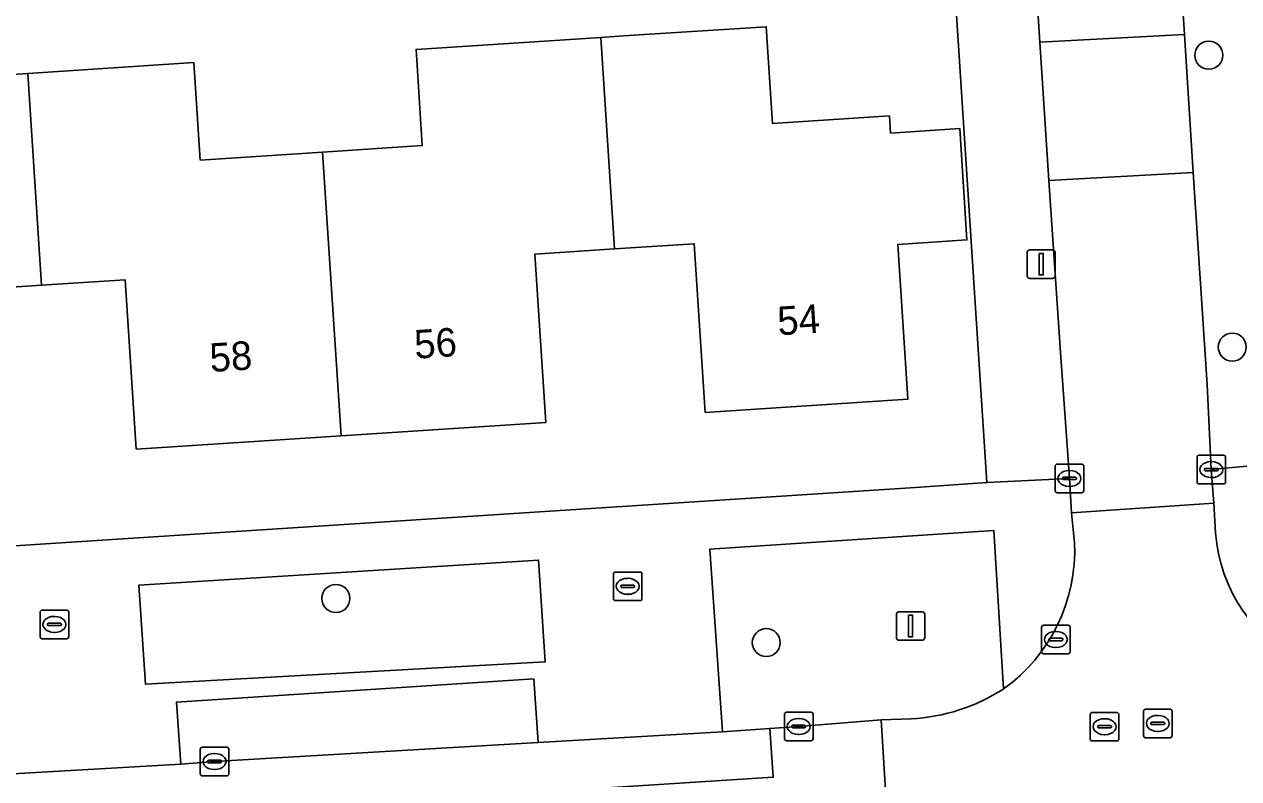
# Model space of a CAD drawing. Extents: x 159680 to 160786, y 387323 to 388340.
# Drawn here: x 160312.14 to 160354.58, y 388032.41 to 388058.78 of the extents above; entities that cross this region are included whole.
import ezdxf

# ---------------------------------------------------------------- set-up
doc = ezdxf.new("R2010")
doc.units = 0
for name, color, linetype in [('IMGEO_Boom', 7, 'Continuous'), ('IMGEO_Erf', 7, 'Continuous'), ('IMGEO_Groenvoorziening', 7, 'Continuous'), ('IMGEO_Hek', 7, 'Continuous'), ('IMGEO_Kolk', 7, 'Continuous'), ('IMGEO_Lichtmast', 7, 'Continuous'), ('IMGEO_Pand', 7, 'Continuous'), ('IMGEO_Pand_nummerreeks', 7, 'Continuous'), ('IMGEO_Parkeervlak_open', 7, 'Continuous'), ('IMGEO_Rijbaan_lokaal_gesloten', 7, 'Continuous'), ('IMGEO_Rijbaan_lokaal_open', 7, 'Continuous'), ('IMGEO_Rioolput', 7, 'Continuous'), ('IMGEO_Voetpad_open', 7, 'Continuous')]:
    doc.layers.add(name, color=color, linetype=linetype)

msp = doc.modelspace()

# ---------------------------------------------------------------- linework, layer by layer
at = {"layer": 'IMGEO_Boom'}
for centre in [(160353.539, 388057.702), (160354.359, 388047.496), (160323.027, 388038.71), (160338.072, 388037.168)]:
    msp.add_circle(centre, 0.489, dxfattribs=at)
at = {"layer": 'IMGEO_Erf'}
for points in [[(160263.044, 388037.396), (160343.46, 388042.602), (160345.786, 388042.758), (160345.247, 388051.01), (160344.051, 388069.366)], [(160305.785, 388056.646), (160312.26, 388057.067), (160318.063, 388057.445), (160318.285, 388054.036), (160322.563, 388054.314), (160326.049, 388054.541), (160325.831, 388057.903), (160332.292, 388058.323), (160333.079, 388058.374), (160338.068, 388058.699), (160338.288, 388055.317), (160342.375, 388055.582), (160342.414, 388054.977), (160344.842, 388055.135), (160345.083, 388051.242), (160342.667, 388051.085), (160343.019, 388045.676), (160335.937, 388045.216), (160335.554, 388051.11), (160332.77, 388050.929), (160329.983, 388050.748), (160330.366, 388044.86), (160323.208, 388044.395), (160316.052, 388043.93), (160315.668, 388049.847), (160312.74, 388049.657), (160309.808, 388049.466)]]:
    msp.add_lwpolyline(points, dxfattribs=at)
at = {"layer": 'IMGEO_Groenvoorziening'}
for points in [[(160346.029, 388041.088), (160336.098, 388040.433), (160336.541, 388034.05), (160338.195, 388034.165), (160339.206, 388034.235), (160342.087, 388034.465), (160343.132, 388034.504)], [(160346.365, 388035.545), (160346.029, 388041.088)]]:
    msp.add_lwpolyline(points, dxfattribs=at)
msp.add_lwpolyline([(160330.114, 388040.051), (160316.139, 388039.174), (160316.37, 388035.709), (160330.346, 388036.5)], close=True, dxfattribs=at)
msp.add_arc((160342.791, 388041.103), 6.608, 272.9568, 302.7395, dxfattribs=at)
at = {"layer": 'IMGEO_Hek'}
msp.add_lwpolyline([(160345.247, 388051.01), (160344.051, 388069.366)], dxfattribs=at)
at = {"layer": 'IMGEO_Kolk'}
for p, q in [((160348.167, 388042.48), (160348.167, 388043.332)), ((160348.242, 388043.406), (160349.094, 388043.406)), ((160349.168, 388043.332), (160349.168, 388042.48)), ((160353.127, 388042.788), (160353.127, 388043.64)), ((160353.202, 388043.714), (160354.054, 388043.714)), ((160353.615, 388043.494), (160353.64, 388043.494)), ((160354.128, 388043.64), (160354.128, 388042.788)), ((160348.426, 388042.9), (160348.426, 388042.912)), ((160348.469, 388042.949), (160348.867, 388042.949)), ((160348.655, 388043.186), (160348.68, 388043.186)), ((160348.91, 388042.912), (160348.91, 388042.9)), ((160353.386, 388043.208), (160353.386, 388043.22)), ((160353.824, 388043.171), (160353.426, 388043.171)), ((160353.429, 388043.257), (160353.827, 388043.257)), ((160353.638, 388042.934), (160353.613, 388042.934)), ((160353.87, 388043.22), (160353.87, 388043.208)), ((160348.864, 388042.863), (160348.466, 388042.863)), ((160348.678, 388042.626), (160348.653, 388042.626)), ((160354.054, 388042.714), (160353.202, 388042.714)), ((160349.094, 388042.406), (160348.242, 388042.406)), ((160332.726, 388038.708), (160332.726, 388039.56)), ((160332.801, 388039.634), (160333.653, 388039.634)), ((160333.727, 388039.56), (160333.727, 388038.708)), ((160332.985, 388039.128), (160332.985, 388039.14)), ((160333.423, 388039.091), (160333.025, 388039.091)), ((160333.028, 388039.177), (160333.426, 388039.177)), ((160333.214, 388039.414), (160333.239, 388039.414)), ((160333.469, 388039.14), (160333.469, 388039.128)), ((160333.237, 388038.854), (160333.212, 388038.854)), ((160312.689, 388037.378), (160312.689, 388038.23)), ((160312.764, 388038.304), (160313.616, 388038.304)), ((160313.69, 388038.23), (160313.69, 388037.378)), ((160333.653, 388038.634), (160332.801, 388038.634)), ((160312.948, 388037.798), (160312.948, 388037.81)), ((160312.991, 388037.847), (160313.389, 388037.847)), ((160313.177, 388038.084), (160313.202, 388038.084)), ((160313.432, 388037.81), (160313.432, 388037.798)), ((160313.386, 388037.761), (160312.988, 388037.761)), ((160313.2, 388037.524), (160313.175, 388037.524)), ((160347.693, 388036.85), (160347.693, 388037.702)), ((160347.768, 388037.776), (160348.62, 388037.776)), ((160348.181, 388037.556), (160348.206, 388037.556)), ((160348.694, 388037.702), (160348.694, 388036.85)), ((160313.616, 388037.304), (160312.764, 388037.304)), ((160347.952, 388037.27), (160347.952, 388037.282)), ((160348.39, 388037.233), (160347.992, 388037.233)), ((160347.995, 388037.319), (160348.393, 388037.319)), ((160348.204, 388036.996), (160348.179, 388036.996)), ((160348.436, 388037.282), (160348.436, 388037.27)), ((160348.62, 388036.776), (160347.768, 388036.776)), ((160338.705, 388033.809), (160338.705, 388034.661)), ((160338.78, 388034.735), (160339.632, 388034.735)), ((160339.193, 388034.515), (160339.218, 388034.515)), ((160339.706, 388034.661), (160339.706, 388033.809)), ((160338.964, 388034.229), (160338.964, 388034.241)), ((160339.402, 388034.192), (160339.004, 388034.192)), ((160339.007, 388034.278), (160339.405, 388034.278)), ((160339.448, 388034.241), (160339.448, 388034.229)), ((160339.632, 388033.735), (160338.78, 388033.735)), ((160339.216, 388033.955), (160339.191, 388033.955)), ((160318.286, 388032.583), (160318.286, 388033.435)), ((160318.361, 388033.509), (160319.213, 388033.509)), ((160318.774, 388033.289), (160318.799, 388033.289)), ((160319.287, 388033.435), (160319.287, 388032.583)), ((160318.545, 388033.003), (160318.545, 388033.015)), ((160318.983, 388032.966), (160318.585, 388032.966)), ((160318.588, 388033.052), (160318.986, 388033.052)), ((160318.797, 388032.729), (160318.772, 388032.729)), ((160319.029, 388033.015), (160319.029, 388033.003)), ((160319.213, 388032.509), (160318.361, 388032.509))]:
    msp.add_line(p, q, dxfattribs=at)
for points in [[(160348.167, 388042.48), (160348.167, 388043.332)], [(160348.242, 388043.406), (160349.094, 388043.406)], [(160349.168, 388043.332), (160349.168, 388042.48)], [(160353.127, 388042.788), (160353.127, 388043.64)], [(160353.202, 388043.714), (160354.054, 388043.714)], [(160354.128, 388043.64), (160354.128, 388042.788)], [(160354.054, 388042.714), (160353.202, 388042.714)], [(160349.094, 388042.406), (160348.242, 388042.406)], [(160332.726, 388038.708), (160332.726, 388039.56)], [(160332.801, 388039.634), (160333.653, 388039.634)], [(160333.727, 388039.56), (160333.727, 388038.708)], [(160312.689, 388037.378), (160312.689, 388038.23)], [(160312.764, 388038.304), (160313.616, 388038.304)], [(160313.69, 388038.23), (160313.69, 388037.378)], [(160333.653, 388038.634), (160332.801, 388038.634)], [(160347.693, 388036.85), (160347.693, 388037.702)], [(160347.768, 388037.776), (160348.62, 388037.776)], [(160348.694, 388037.702), (160348.694, 388036.85)], [(160313.616, 388037.304), (160312.764, 388037.304)], [(160348.62, 388036.776), (160347.768, 388036.776)], [(160338.705, 388033.809), (160338.705, 388034.661)], [(160338.78, 388034.735), (160339.632, 388034.735)], [(160339.706, 388034.661), (160339.706, 388033.809)], [(160339.632, 388033.735), (160338.78, 388033.735)], [(160318.286, 388032.583), (160318.286, 388033.435)], [(160318.361, 388033.509), (160319.213, 388033.509)], [(160319.287, 388033.435), (160319.287, 388032.583)], [(160319.213, 388032.509), (160318.361, 388032.509)]]:
    msp.add_lwpolyline(points, dxfattribs=at)
for centre, radius, start, end in [((160348.244, 388043.33), 0.0765, 91.552, 178.448), ((160348.244, 388043.33), 0.0765, 91.552, 178.448), ((160349.092, 388043.33), 0.0765, 1.552, 88.448), ((160349.092, 388043.33), 0.0765, 1.552, 88.448), ((160353.204, 388043.638), 0.0765, 91.552, 178.448), ((160353.204, 388043.638), 0.0765, 91.552, 178.448), ((160354.052, 388043.638), 0.0765, 1.552, 88.448), ((160354.052, 388043.638), 0.0765, 1.552, 88.448), ((160348.466, 388042.909), 0.0403, 85.8775, 175.7526), ((160348.463, 388042.899), 0.0366, 178.938, 274.7102), ((160348.867, 388042.906), 0.043, 264.8664, 352.4533), ((160348.871, 388042.911), 0.0386, 1.7309, 96.639), ((160353.426, 388043.217), 0.0403, 85.8775, 175.7526), ((160353.423, 388043.207), 0.0366, 178.938, 274.7102), ((160353.827, 388043.214), 0.043, 264.8664, 352.4533), ((160353.831, 388043.219), 0.0386, 1.7309, 96.639), ((160348.244, 388042.482), 0.0765, 181.552, 268.448), ((160348.244, 388042.482), 0.0765, 181.552, 268.448), ((160349.092, 388042.482), 0.0765, 271.552, 358.448), ((160349.092, 388042.482), 0.0765, 271.552, 358.448), ((160353.204, 388042.79), 0.0765, 181.552, 268.448), ((160353.204, 388042.79), 0.0765, 181.552, 268.448), ((160354.052, 388042.79), 0.0765, 271.552, 358.448), ((160354.052, 388042.79), 0.0765, 271.552, 358.448), ((160332.803, 388039.558), 0.0765, 91.552, 178.448), ((160332.803, 388039.558), 0.0765, 91.552, 178.448), ((160333.651, 388039.558), 0.0765, 1.552, 88.448), ((160333.651, 388039.558), 0.0765, 1.552, 88.448), ((160333.025, 388039.137), 0.0403, 85.8775, 175.7526), ((160333.022, 388039.127), 0.0366, 178.938, 274.7102), ((160333.426, 388039.134), 0.043, 264.8664, 352.4533), ((160333.43, 388039.139), 0.0386, 1.7309, 96.639), ((160332.803, 388038.71), 0.0765, 181.552, 268.448), ((160332.803, 388038.71), 0.0765, 181.552, 268.448), ((160333.651, 388038.71), 0.0765, 271.552, 358.448), ((160333.651, 388038.71), 0.0765, 271.552, 358.448), ((160312.766, 388038.228), 0.0765, 91.552, 178.448), ((160312.766, 388038.228), 0.0765, 91.552, 178.448), ((160313.614, 388038.228), 0.0765, 1.552, 88.448), ((160313.614, 388038.228), 0.0765, 1.552, 88.448), ((160312.988, 388037.807), 0.0403, 85.8775, 175.7526), ((160312.985, 388037.797), 0.0366, 178.938, 274.7102), ((160313.389, 388037.804), 0.043, 264.8664, 352.4533), ((160313.393, 388037.809), 0.0386, 1.7309, 96.639), ((160312.766, 388037.38), 0.0765, 181.552, 268.448), ((160312.766, 388037.38), 0.0765, 181.552, 268.448), ((160313.614, 388037.38), 0.0765, 271.552, 358.448), ((160313.614, 388037.38), 0.0765, 271.552, 358.448), ((160347.77, 388037.7), 0.0765, 91.552, 178.448), ((160347.77, 388037.7), 0.0765, 91.552, 178.448), ((160348.618, 388037.7), 0.0765, 1.552, 88.448), ((160348.618, 388037.7), 0.0765, 1.552, 88.448), ((160347.992, 388037.279), 0.0403, 85.8775, 175.7526), ((160347.989, 388037.269), 0.0366, 178.938, 274.7102), ((160348.393, 388037.276), 0.043, 264.8664, 352.4533), ((160348.397, 388037.281), 0.0386, 1.7309, 96.639), ((160347.77, 388036.852), 0.0765, 181.552, 268.448), ((160347.77, 388036.852), 0.0765, 181.552, 268.448), ((160348.618, 388036.852), 0.0765, 271.552, 358.448), ((160348.618, 388036.852), 0.0765, 271.552, 358.448), ((160338.782, 388034.659), 0.0765, 91.552, 178.448), ((160338.782, 388034.659), 0.0765, 91.552, 178.448), ((160339.63, 388034.659), 0.0765, 1.552, 88.448), ((160339.63, 388034.659), 0.0765, 1.552, 88.448), ((160339.004, 388034.238), 0.0403, 85.8775, 175.7526), ((160339.001, 388034.228), 0.0366, 178.938, 274.7102), ((160339.405, 388034.235), 0.043, 264.8664, 352.4533), ((160339.409, 388034.24), 0.0386, 1.7309, 96.639), ((160338.782, 388033.811), 0.0765, 181.552, 268.448), ((160338.782, 388033.811), 0.0765, 181.552, 268.448), ((160339.63, 388033.811), 0.0765, 271.552, 358.448), ((160339.63, 388033.811), 0.0765, 271.552, 358.448), ((160318.363, 388033.433), 0.0765, 91.552, 178.448), ((160318.363, 388033.433), 0.0765, 91.552, 178.448), ((160319.211, 388033.433), 0.0765, 1.552, 88.448), ((160319.211, 388033.433), 0.0765, 1.552, 88.448), ((160318.585, 388033.012), 0.0403, 85.8775, 175.7526), ((160318.582, 388033.002), 0.0366, 178.938, 274.7102), ((160318.986, 388033.009), 0.043, 264.8664, 352.4533), ((160318.99, 388033.014), 0.0386, 1.7309, 96.639), ((160318.363, 388032.585), 0.0765, 181.552, 268.448), ((160318.363, 388032.585), 0.0765, 181.552, 268.448), ((160319.211, 388032.585), 0.0765, 271.552, 358.448), ((160319.211, 388032.585), 0.0765, 271.552, 358.448)]:
    msp.add_arc(centre, radius, start, end, dxfattribs=at)
for centre, major_axis, ratio, start_param, end_param in [((160353.614, 388043.214), (-0.387, 0.002), 0.722429, 4.712389, 7.853982), ((160353.639, 388043.214), (-0.39, 0.002), 0.717154, 1.570796, 4.712389), ((160348.654, 388042.906), (-0.387, 0.002), 0.722429, 4.712389, 7.853982), ((160348.679, 388042.906), (-0.39, 0.002), 0.717154, 1.570796, 4.712389), ((160333.213, 388039.134), (-0.387, 0.002), 0.722429, 4.712389, 7.853982), ((160333.238, 388039.134), (-0.39, 0.002), 0.717154, 1.570796, 4.712389), ((160313.176, 388037.804), (-0.387, 0.002), 0.722429, 4.712389, 7.853982), ((160313.201, 388037.804), (-0.39, 0.002), 0.717154, 1.570796, 4.712389), ((160348.18, 388037.276), (-0.387, 0.002), 0.722429, 4.712389, 7.853982), ((160348.205, 388037.276), (-0.39, 0.002), 0.717154, 1.570796, 4.712389), ((160339.192, 388034.235), (-0.387, 0.002), 0.722429, 4.712389, 7.853982), ((160339.217, 388034.235), (-0.39, 0.002), 0.717154, 1.570796, 4.712389), ((160318.773, 388033.009), (-0.387, 0.002), 0.722429, 4.712389, 7.853982), ((160318.798, 388033.009), (-0.39, 0.002), 0.717154, 1.570796, 4.712389)]:
    msp.add_ellipse(centre, major_axis=major_axis, ratio=ratio, start_param=start_param, end_param=end_param, dxfattribs=at)
at = {"layer": 'IMGEO_Lichtmast'}
for p, q in [((160347.185, 388049.997), (160347.185, 388050.797)), ((160347.185, 388050.797), (160347.185, 388049.997)), ((160347.285, 388050.897), (160348.075, 388050.897)), ((160348.075, 388050.897), (160347.285, 388050.897)), ((160348.175, 388050.797), (160348.175, 388049.997)), ((160348.175, 388049.997), (160348.175, 388050.797)), ((160348.075, 388049.897), (160347.285, 388049.897)), ((160347.285, 388049.897), (160348.075, 388049.897)), ((160342.718, 388038.247), (160343.508, 388038.247)), ((160343.508, 388038.247), (160342.718, 388038.247)), ((160342.618, 388037.347), (160342.618, 388038.147)), ((160342.618, 388038.147), (160342.618, 388037.347)), ((160343.608, 388038.147), (160343.608, 388037.347)), ((160343.608, 388037.347), (160343.608, 388038.147)), ((160343.508, 388037.247), (160342.718, 388037.247)), ((160342.718, 388037.247), (160343.508, 388037.247))]:
    msp.add_line(p, q, dxfattribs=at)
for points in [[(160347.605, 388050.772), (160347.755, 388050.772), (160347.755, 388050.022), (160347.605, 388050.022), (160347.605, 388050.772)], [(160343.038, 388038.122), (160343.188, 388038.122), (160343.188, 388037.372), (160343.038, 388037.372), (160343.038, 388038.122)]]:
    msp.add_lwpolyline(points, dxfattribs=at)
for centre, start, end in [((160347.285, 388050.797), 90, 180), ((160347.285, 388050.797), 90, 180), ((160348.075, 388050.797), 0, 90), ((160348.075, 388050.797), 360, 90), ((160347.285, 388049.997), 180, 270), ((160347.285, 388049.997), 180, 270), ((160348.075, 388049.997), 270, 0), ((160348.075, 388049.997), 270, 0), ((160342.718, 388038.147), 90, 180), ((160342.718, 388038.147), 90, 180), ((160343.508, 388038.147), 0, 90), ((160343.508, 388038.147), 360, 90), ((160342.718, 388037.347), 180, 270), ((160342.718, 388037.347), 180, 270), ((160343.508, 388037.347), 270, 0), ((160343.508, 388037.347), 270, 0)]:
    msp.add_arc(centre, 0.1, start, end, dxfattribs=at)
at = {"layer": 'IMGEO_Pand'}
for points in [[(160344.842, 388055.135), (160342.414, 388054.977), (160342.375, 388055.582), (160338.288, 388055.317), (160338.068, 388058.699), (160333.079, 388058.374), (160332.292, 388058.323), (160332.77, 388050.929), (160335.554, 388051.11), (160335.937, 388045.216), (160343.019, 388045.676), (160342.667, 388051.085), (160345.083, 388051.242)], [(160323.208, 388044.395), (160330.366, 388044.86), (160329.983, 388050.748), (160332.77, 388050.929), (160332.292, 388058.323), (160325.831, 388057.903), (160326.049, 388054.541), (160322.563, 388054.314)], [(160322.563, 388054.314), (160318.285, 388054.036), (160318.063, 388057.445), (160312.26, 388057.067), (160312.74, 388049.657), (160315.668, 388049.847), (160316.052, 388043.93), (160323.208, 388044.395)], [(160303.112, 388043.119), (160310.191, 388043.579), (160309.808, 388049.466), (160312.74, 388049.657), (160312.26, 388057.067), (160305.785, 388056.646), (160306.005, 388053.254), (160302.469, 388053.024)]]:
    msp.add_lwpolyline(points, close=True, dxfattribs=at)
at = {"layer": 'IMGEO_Parkeervlak_open'}
msp.add_lwpolyline([(160317.603, 388032.912), (160318.787, 388033.009), (160330.104, 388033.673), (160329.942, 388035.9), (160317.454, 388035.086)], close=True, dxfattribs=at)
at = {"layer": 'IMGEO_Rijbaan_lokaal_gesloten'}
msp.add_lwpolyline([(160338.195, 388034.165), (160336.541, 388034.05), (160330.104, 388033.673), (160318.787, 388033.009), (160317.603, 388032.912), (160309.501, 388032.454), (160297.65, 388031.683), (160297.399, 388031.668), (160289.544, 388031.148), (160279.473, 388030.494), (160277.493, 388030.35), (160269.356, 388029.816), (160263.039, 388029.425), (160258.564, 388029.153), (160245.382, 388028.282), (160245.491, 388026.537), (160290.916, 388029.427), (160338.317, 388032.462)], close=True, dxfattribs=at)
at = {"layer": 'IMGEO_Rijbaan_lokaal_open'}
for points in [[(160347.63, 388058.162), (160352.685, 388058.42), (160351.366, 388078.927), (160351.221, 388081.202), (160349.405, 388108.263), (160344.486, 388107.928), (160346.407, 388077.164), (160346.697, 388072.604)], [(160347.63, 388058.162), (160347.952, 388053.327), (160352.996, 388053.6), (160352.685, 388058.42)], [(160353.477, 388046.186), (160352.996, 388053.6), (160347.952, 388053.327), (160348.341, 388047.485), (160348.668, 388042.906), (160348.743, 388041.699), (160353.72, 388042.04), (160353.628, 388043.214)], [(160342.087, 388034.465), (160339.206, 388034.235), (160338.195, 388034.165), (160338.317, 388032.462), (160290.916, 388029.427), (160245.491, 388026.537), (160245.653, 388024.011), (160303.208, 388027.708), (160338.462, 388029.906), (160338.592, 388028.187), (160339.005, 388028.206), (160339.757, 388028.241), (160342.466, 388028.402)]]:
    msp.add_lwpolyline(points, close=True, dxfattribs=at)
for points in [[(160353.779, 388041.008), (160353.72, 388042.04), (160348.743, 388041.699), (160348.847, 388040.655)], [(160343.132, 388034.504), (160342.087, 388034.465), (160342.466, 388028.402), (160342.495, 388028.403), (160343.496, 388028.444)]]:
    msp.add_lwpolyline(points, dxfattribs=at)
for centre, radius, start, end in [((160359.217, 388041.376), 5.45, 183.8694, 245.7343), ((160342.883, 388040.394), 5.97, 305.6839, 2.5031), ((160342.791, 388041.103), 6.608, 272.9568, 302.7395)]:
    msp.add_arc(centre, radius, start, end, dxfattribs=at)
at = {"layer": 'IMGEO_Rioolput'}
for p, q in [((160351.331, 388034.843), (160352.183, 388034.843)), ((160349.397, 388033.801), (160349.397, 388034.653)), ((160349.472, 388034.727), (160350.324, 388034.727)), ((160349.885, 388034.507), (160349.91, 388034.507)), ((160350.398, 388034.653), (160350.398, 388033.801)), ((160351.256, 388033.917), (160351.256, 388034.769)), ((160351.744, 388034.623), (160351.769, 388034.623)), ((160352.257, 388034.769), (160352.257, 388033.917)), ((160349.656, 388034.221), (160349.656, 388034.233)), ((160350.094, 388034.184), (160349.696, 388034.184)), ((160349.699, 388034.27), (160350.097, 388034.27)), ((160350.14, 388034.233), (160350.14, 388034.221)), ((160351.515, 388034.337), (160351.515, 388034.349)), ((160351.953, 388034.3), (160351.555, 388034.3)), ((160351.558, 388034.386), (160351.956, 388034.386)), ((160351.767, 388034.063), (160351.742, 388034.063)), ((160351.999, 388034.349), (160351.999, 388034.337)), ((160350.324, 388033.727), (160349.472, 388033.727)), ((160349.908, 388033.947), (160349.883, 388033.947)), ((160352.183, 388033.843), (160351.331, 388033.843))]:
    msp.add_line(p, q, dxfattribs=at)
for points in [[(160351.331, 388034.843), (160352.183, 388034.843)], [(160349.397, 388033.801), (160349.397, 388034.653)], [(160349.472, 388034.727), (160350.324, 388034.727)], [(160350.398, 388034.653), (160350.398, 388033.801)], [(160351.256, 388033.917), (160351.256, 388034.769)], [(160352.257, 388034.769), (160352.257, 388033.917)], [(160350.324, 388033.727), (160349.472, 388033.727)], [(160352.183, 388033.843), (160351.331, 388033.843)]]:
    msp.add_lwpolyline(points, dxfattribs=at)
for centre, radius, start, end in [((160351.333, 388034.767), 0.0765, 91.552, 178.448), ((160351.333, 388034.767), 0.0765, 91.552, 178.448), ((160352.181, 388034.767), 0.0765, 1.552, 88.448), ((160352.181, 388034.767), 0.0765, 1.552, 88.448), ((160349.474, 388034.651), 0.0765, 91.552, 178.448), ((160349.474, 388034.651), 0.0765, 91.552, 178.448), ((160350.322, 388034.651), 0.0765, 1.552, 88.448), ((160350.322, 388034.651), 0.0765, 1.552, 88.448), ((160349.696, 388034.23), 0.0403, 85.8775, 175.7526), ((160349.693, 388034.22), 0.0366, 178.938, 274.7102), ((160350.097, 388034.227), 0.043, 264.8664, 352.4533), ((160350.101, 388034.232), 0.0386, 1.7309, 96.639), ((160351.555, 388034.346), 0.0403, 85.8775, 175.7526), ((160351.552, 388034.336), 0.0366, 178.938, 274.7102), ((160351.956, 388034.343), 0.043, 264.8664, 352.4533), ((160351.96, 388034.348), 0.0386, 1.7309, 96.639), ((160349.474, 388033.803), 0.0765, 181.552, 268.448), ((160349.474, 388033.803), 0.0765, 181.552, 268.448), ((160350.322, 388033.803), 0.0765, 271.552, 358.448), ((160350.322, 388033.803), 0.0765, 271.552, 358.448), ((160351.333, 388033.919), 0.0765, 181.552, 268.448), ((160351.333, 388033.919), 0.0765, 181.552, 268.448), ((160352.181, 388033.919), 0.0765, 271.552, 358.448), ((160352.181, 388033.919), 0.0765, 271.552, 358.448)]:
    msp.add_arc(centre, radius, start, end, dxfattribs=at)
for centre, major_axis, ratio, start_param, end_param in [((160349.884, 388034.227), (-0.387, 0.002), 0.722429, 4.712389, 7.853982), ((160349.909, 388034.227), (-0.39, 0.002), 0.717154, 1.570796, 4.712389), ((160351.743, 388034.343), (-0.387, 0.002), 0.722429, 4.712389, 7.853982), ((160351.768, 388034.343), (-0.39, 0.002), 0.717154, 1.570796, 4.712389)]:
    msp.add_ellipse(centre, major_axis=major_axis, ratio=ratio, start_param=start_param, end_param=end_param, dxfattribs=at)
at = {"layer": 'IMGEO_Voetpad_open'}
for points in [[(160352.368, 388081.105), (160352.5, 388078.999), (160351.366, 388078.927), (160352.685, 388058.42), (160352.996, 388053.6), (160353.477, 388046.186), (160353.628, 388043.214), (160358.595, 388043.68)], [(160344.051, 388069.366), (160345.247, 388051.01), (160345.786, 388042.758), (160348.668, 388042.906), (160348.341, 388047.485), (160347.952, 388053.327), (160347.63, 388058.162), (160346.697, 388072.604)], [(160411.725, 388041.118), (160408.512, 388046.783), (160403.938, 388046.483), (160358.629, 388043.683), (160358.595, 388043.68), (160353.628, 388043.214), (160353.72, 388042.04), (160353.779, 388041.008)], [(160348.847, 388040.655), (160348.743, 388041.699), (160348.668, 388042.906), (160345.786, 388042.758), (160343.46, 388042.602), (160263.044, 388037.396), (160261.609, 388037.303), (160241.021, 388036.065)], [(160336.098, 388040.433), (160346.029, 388041.088), (160346.365, 388035.545)], [(160244.395, 388028.183), (160245.382, 388028.282), (160258.564, 388029.153), (160263.039, 388029.425), (160262.888, 388031.623), (160269.216, 388032.025), (160269.356, 388029.816), (160277.493, 388030.35), (160277.336, 388032.529), (160289.378, 388033.321), (160289.544, 388031.148), (160297.399, 388031.668), (160297.65, 388031.683), (160297.514, 388033.848), (160309.368, 388034.617), (160309.501, 388032.454), (160317.603, 388032.912), (160317.454, 388035.086), (160329.942, 388035.9), (160330.104, 388033.673), (160336.541, 388034.05), (160336.098, 388040.433)]]:
    msp.add_lwpolyline(points, dxfattribs=at)
msp.add_lwpolyline([(160316.139, 388039.174), (160330.114, 388040.051), (160330.346, 388036.5), (160316.37, 388035.709)], close=True, dxfattribs=at)
for centre, radius, start, end in [((160359.217, 388041.376), 5.45, 183.8694, 245.7343), ((160342.883, 388040.394), 5.97, 305.6839, 2.5031)]:
    msp.add_arc(centre, radius, start, end, dxfattribs=at)

# ---------------------------------------------------------------- texts
at = {"layer": 'IMGEO_Pand_nummerreeks'}
for s, rotation, p in [('54', 3.7163, (160338.49, 388047.908)), ('56', 3.7174, (160325.799, 388047.089)), ('58', 3.7174, (160318.645, 388046.624))]:
    msp.add_text(s, height=1, rotation=rotation, dxfattribs=at).set_placement(p)

doc.saveas('drawing.dxf')
